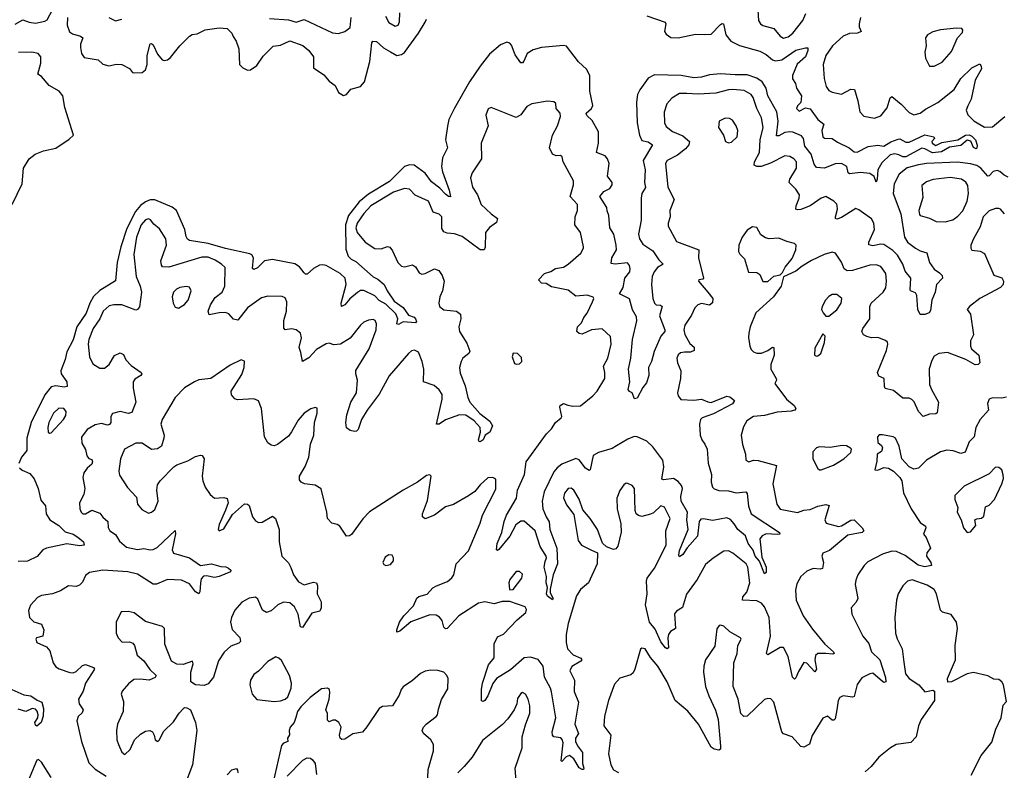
# Model space of a CAD drawing. Extents: x 1771496 to 1971148, y 471553 to 643630.
# Tile 470 of 656: x 1856125 to 1862391, y 593401 to 598181. Entities that reach past the tile are written whole.
import ezdxf

# ---------------------------------------------------------------- set-up
doc = ezdxf.new("R2010")
doc.units = 0

msp = doc.modelspace()

# ---------------------------------------------------------------- linework, layer by layer
at = {"layer": '0CON10XD'}
for points in [[(1856097.2, 598152.8), (1856145, 598180), (1856185, 598164.3), (1856225, 598159.2), (1856285, 598171.2), (1856299.4, 598180.6), (1856351.9, 598275)], [(1858452.8, 598202.7), (1858475, 598162.9), (1858515, 598140), (1858533.3, 598145), (1858543.2, 598166.8), (1858544.6, 598225)], [(1860821.2, 598275), (1860826.5, 598176.5), (1860839.2, 598155), (1860854.6, 598144.6), (1860925, 598125.8), (1860965, 598076), (1860985, 598063.3), (1861015, 598070.9), (1861045.5, 598095), (1861108.7, 598175), (1861128.7, 598221.3)], [(1856430, 598195), (1856428.5, 598145), (1856443.3, 598103.3), (1856460.5, 598090.5), (1856513.3, 598075), (1856526.2, 598065), (1856513.1, 598025), (1856512.8, 598002.8), (1856518.1, 597965), (1856535, 597940), (1856625, 597925.8), (1856655, 597898.6), (1856693, 597887), (1856742.3, 597897.7), (1856775.8, 597895.8), (1856825, 597870), (1856844.2, 597845), (1856855, 597841.9), (1856905, 597844.3), (1856925, 597861.2), (1856936.7, 597895), (1856937.2, 597952.8), (1856955, 598027.5), (1856965, 598030), (1856975, 598020.8), (1857002.4, 597962.4), (1857032, 597925), (1857045, 597920), (1857065, 597924.5), (1857085, 597940.4), (1857144.5, 598015), (1857205, 598076.7), (1857223.9, 598086.1), (1857255, 598090), (1857305, 598115.6), (1857395, 598128.9), (1857445, 598125.8), (1857474.4, 598095), (1857484.1, 598074.1), (1857503.1, 598045), (1857519.3, 597995), (1857523.8, 597895), (1857545, 597873.6), (1857575, 597858.9), (1857595, 597862.2), (1857635, 597889.6), (1857675, 597949.1), (1857738.7, 598011.3), (1857785, 598019.1), (1857845, 598046.1), (1857926.3, 598016.3), (1857965, 597985.4), (1857994.7, 597945), (1857995.4, 597875), (1858059.7, 597829.7), (1858095, 597789.6), (1858131.9, 597761.9), (1858155, 597717.8), (1858185, 597697.8), (1858206, 597704), (1858231.5, 597738.5), (1858295, 597755.5), (1858320.4, 597785), (1858353.3, 597915), (1858365.9, 598034.1), (1858372.5, 598045), (1858395, 598042), (1858441, 598001), (1858485.5, 597975.5), (1858525, 597953.1), (1858555, 597958.9), (1858575, 597972.3), (1858663.1, 598095), (1858704.5, 598165), (1858713.1, 598185)], [(1856692.5, 598195), (1856735, 598174.4), (1856776, 598185)], [(1857715, 598188.5), (1857835, 598180), (1857885, 598166.2), (1857935, 598183.1), (1858115, 598098.1), (1858155, 598093.1), (1858194.5, 598105.5), (1858228.2, 598131.8), (1858235.3, 598195)], [(1860115.6, 598205.6), (1860233.3, 598165), (1860237.5, 598155), (1860229.2, 598105), (1860239.1, 598089.1), (1860268.3, 598068.3), (1860315, 598065.6), (1860425, 598089.5), (1860482.9, 598087.1), (1860525, 598088.8), (1860585, 598149.5), (1860595, 598156.2), (1860604.3, 598154.3), (1860617.9, 598085), (1860650, 598045), (1860706.5, 598016.5), (1860835, 597981.2), (1860875, 597960), (1860915, 597926), (1860935, 597919.1), (1860975, 597925.9), (1861065, 597987.4), (1861125, 598002.5), (1861140.7, 598000.7), (1861141.4, 597985), (1861126.7, 597945), (1861072.4, 597897.6), (1861042.2, 597825), (1861043.3, 597805), (1861062.1, 597775), (1861069.1, 597745), (1861100.6, 597695), (1861095.9, 597654.1), (1861075, 597632.5), (1861068.8, 597615), (1861085, 597598.8), (1861125, 597620), (1861155, 597612.9), (1861205, 597544.4), (1861242.2, 597515), (1861230.4, 597475), (1861235.8, 597435), (1861246.7, 597426.7), (1861295, 597424.5), (1861330.1, 597400.1)], [(1861475.4, 598194.6), (1861467.5, 598155), (1861467.8, 598135), (1861479.2, 598105), (1861457.5, 598095), (1861405, 598092.9), (1861365.7, 598075), (1861297.3, 598015), (1861255, 597952.9), (1861238.9, 597895), (1861245.4, 597805.4), (1861256.4, 597755), (1861275, 597730.6), (1861295, 597718.9), (1861355, 597707.1), (1861415, 597738.5), (1861436.7, 597736.7), (1861458.6, 597665), (1861471.4, 597595), (1861497.2, 597567.2), (1861565, 597554.4), (1861605, 597568.9), (1861645, 597620.5), (1861665, 597683.8), (1861675, 597692), (1861735, 597642.9), (1861785, 597589.2), (1861815, 597574.2), (1861856.2, 597585), (1861889.8, 597610.2), (1861967.2, 597652.8), (1862072.6, 597737.4), (1862114.1, 597805.9), (1862185, 597874.5), (1862235, 597899.2), (1862244.4, 597885), (1862245, 597867.5), (1862204.6, 597795), (1862180.8, 597675), (1862158.7, 597631.3), (1862148.9, 597605), (1862158.1, 597575), (1862197, 597537), (1862265, 597496.1), (1862315, 597499.2), (1862395, 597563.5)], [(1861945, 597884.4), (1861995, 597910.5), (1862055, 597978.9), (1862093.8, 598065), (1862125, 598100), (1862127.5, 598115), (1862120, 598125), (1862087, 598127), (1861985, 598116), (1861936.1, 598103.9), (1861902.5, 598085), (1861890, 598065), (1861894, 598015), (1861885.8, 597975), (1861889.2, 597935), (1861915, 597886), (1861945, 597884.4)], [(1861330.1, 597400.1), (1861404, 597365), (1861435, 597340), (1861455, 597336.5), (1861525, 597373.5), (1861585, 597381.1), (1861625, 597375.6), (1861667.9, 597402.1), (1861715, 597420.9), (1861725, 597422.7), (1861765, 597400.9), (1861785, 597401.8), (1861885, 597448.2), (1861942.5, 597435), (1861946, 597425), (1861930, 597405), (1861932, 597395), (1861955, 597380), (1861992.2, 597397.8), (1862094.6, 597415.4), (1862144.2, 597445), (1862167.1, 597447.1), (1862185, 597438.8), (1862206.7, 597415), (1862218.3, 597381.7), (1862216.6, 597363.4), (1862210.7, 597359.3), (1862195, 597367.8), (1862177.4, 597407.4), (1862155, 597414.5), (1862115, 597380.4), (1862041.8, 597368.2), (1861990.3, 597339.7), (1861933.8, 597333.8), (1861885, 597358.9), (1861865, 597362.5), (1861765, 597306.7), (1861745, 597307), (1861720.2, 597320.2), (1861695, 597327.1), (1861665, 597319.4), (1861610.9, 597269.1), (1861586.5, 597225), (1861582.5, 597165), (1861575, 597146.7), (1861561.7, 597181.7), (1861535, 597201.1), (1861475, 597208.8), (1861405, 597198.9), (1861396.3, 597206.3), (1861387.7, 597245), (1861355, 597264.6), (1861315, 597263.5), (1861246.4, 597236.4), (1861195, 597239.2), (1861181.7, 597261.7), (1861162.5, 597325), (1861121.7, 597375), (1861112.1, 597425), (1861100.5, 597440.5), (1861045.2, 597465.2), (1861025, 597467.3), (1860995, 597462.8), (1860955, 597440.3), (1860941.9, 597441.9), (1860952.2, 597535), (1860942.6, 597595), (1860886.1, 597696.1), (1860874.8, 597745), (1860849.1, 597785), (1860815, 597808.1), (1860755, 597828.9), (1860679.1, 597829.1), (1860585, 597835.8), (1860515, 597829.6), (1860465, 597815.4), (1860415, 597810), (1860335.2, 597825.2), (1860165, 597828.8), (1860125, 597808.1), (1860070.9, 597735), (1860057.3, 597705), (1860049.6, 597655), (1860054.4, 597524.4), (1860070, 597445), (1860085, 597411.4), (1860125, 597404.1), (1860151.2, 597385), (1860092.2, 597285), (1860106.4, 597225), (1860101.5, 597145), (1860107.3, 597112.7), (1860085.3, 597074.7), (1860079.6, 597045), (1860079.2, 596905), (1860062.9, 596815), (1860068.9, 596785), (1860091.3, 596751.3), (1860155, 596708.8), (1860192.1, 596652.1), (1860219.1, 596625), (1860185, 596602.7), (1860162.2, 596575), (1860150.8, 596545), (1860146.3, 596495), (1860154.6, 596404.6), (1860164.2, 596375), (1860174.5, 596364.5), (1860203, 596363), (1860214, 596355), (1860196.9, 596295), (1860231.2, 596205), (1860230.5, 596195), (1860204.8, 596165.2), (1860162.5, 596067.5), (1860146.3, 596003.7), (1860126.9, 595965), (1860128.8, 595915), (1860115, 595867.5), (1860091.2, 595838.8), (1860055, 595770), (1860037.5, 595767.5), (1860022.5, 595805), (1860005, 595812.5), (1859996.7, 595825), (1860008.6, 595875), (1859999.4, 595955), (1860013.6, 596026.4), (1860024.2, 596145), (1860052.4, 596262.4), (1860049.5, 596289.5), (1860025, 596334.3), (1860005, 596402.5), (1859943.1, 596435), (1859965.2, 596474.8), (1859976.4, 596535), (1860007.1, 596575), (1860010.9, 596595), (1860006.6, 596616.6), (1859992.9, 596632.9), (1859913.8, 596623.8), (1859888.3, 596628.3), (1859893.6, 596665), (1859922.3, 596715), (1859920.8, 596745), (1859905.8, 596815.8), (1859881.5, 596855), (1859874.5, 596934.5), (1859863.4, 596963.4), (1859862.5, 596985), (1859817.1, 597055), (1859843.4, 597086.6), (1859880.9, 597105), (1859895, 597128.8), (1859895.4, 597145), (1859866.7, 597185), (1859876.5, 597265), (1859866.1, 597295), (1859851.5, 597315), (1859796.1, 597336.1), (1859809.1, 597395), (1859807.7, 597467.7), (1859768.7, 597538.7), (1859735, 597570), (1859731.1, 597585), (1859764.5, 597615), (1859771.8, 597635), (1859753.1, 597725), (1859753.6, 597825), (1859731.8, 597865), (1859681.7, 597911.7), (1859605, 598011.9), (1859585, 598016.7), (1859446.7, 598003.3), (1859391.9, 597988.1), (1859354.4, 597965), (1859334.2, 597915.8), (1859325, 597906.7), (1859315, 597906.7), (1859277.7, 597957.7), (1859255, 598019.5), (1859245, 598031.5), (1859225, 598036.9), (1859185, 598021.8), (1859115, 597961.5), (1859055, 597885.4), (1858987.5, 597785), (1858892.2, 597617.8), (1858855.2, 597545), (1858847.3, 597502.7), (1858834.8, 597415), (1858847.1, 597365), (1858815, 597300.8), (1858809.6, 597245), (1858815, 597212.9), (1858858.4, 597095), (1858867.1, 597052.9), (1858855, 597054.2), (1858835, 597068.9), (1858798.3, 597108.3), (1858745, 597148.5), (1858704.5, 597204.5), (1858635.4, 597255), (1858605, 597257.5), (1858575, 597246.4), (1858478.5, 597151.5), (1858345, 597069.4), (1858285, 597020), (1858217.2, 596935), (1858199.6, 596875), (1858200.3, 596720.3), (1858215, 596674.6), (1858235, 596656.1), (1858265, 596642), (1858373.9, 596543.9), (1858405, 596528.5), (1858444.7, 596494.7), (1858463.5, 596455), (1858508.3, 596388.3), (1858565, 596347.5), (1858600, 596300), (1858635, 596286.4), (1858645, 596276.7), (1858651.2, 596258.8), (1858645, 596250.8), (1858565, 596257.1), (1858535, 596240.8), (1858525, 596243.3), (1858530.6, 596275), (1858518, 596308), (1858455, 596368.9), (1858413, 596393), (1858385, 596423.2), (1858315, 596456.8), (1858295, 596455.4), (1858275, 596444.6), (1858226.6, 596403.4), (1858195, 596364.3), (1858172.5, 596355), (1858170.9, 596375), (1858203, 596495), (1858197, 596535), (1858165.4, 596565), (1858075, 596615.8), (1858055, 596620.5), (1858033.2, 596616.8), (1857995, 596596.9), (1857955, 596561.1), (1857945, 596560), (1857935, 596568.6), (1857906.1, 596606.1), (1857876.4, 596626.4), (1857735, 596654), (1857684.2, 596645.8), (1857639.4, 596600.6), (1857615, 596590), (1857606.2, 596596.2), (1857613.2, 596665), (1857603.6, 596683.6), (1857590.7, 596690.7), (1857435, 596724.8), (1857325, 596756.2), (1857205.4, 596775.4), (1857193.6, 596783.6), (1857185, 596801.2), (1857177.1, 596845), (1857123.3, 596965), (1857096.2, 596986.2), (1856985, 597034.8), (1856955, 597033.1), (1856925, 597021.6), (1856895, 596998.4), (1856861.4, 596958.6), (1856808.2, 596851.8), (1856769.1, 596735), (1856746.4, 596635), (1856735, 596517.8), (1856635, 596457.4), (1856595, 596417.8), (1856571.2, 596375), (1856547.6, 596312.4), (1856488.7, 596225), (1856465, 596143.1), (1856425.3, 596065), (1856413.8, 596016.2), (1856386.2, 595945), (1856390, 595925), (1856425.3, 595875), (1856428, 595845), (1856408.2, 595841.8), (1856355, 595849.1), (1856325, 595842), (1856285, 595791.3), (1856197.7, 595615), (1856170.2, 595515), (1856171.9, 595438.1), (1856135.9, 595394.1), (1856120.9, 595355)], [(1856077.5, 597005), (1856140.8, 597135), (1856150, 597235), (1856185.8, 597295), (1856224.6, 597325.4), (1856276.2, 597345), (1856355, 597363.1), (1856440.6, 597419.4), (1856467.8, 597445), (1856412.5, 597622.5), (1856398.9, 597695), (1856375.9, 597725), (1856312.3, 597762.3), (1856265, 597820), (1856240, 597835), (1856259.7, 597905), (1856259.6, 597945), (1856242.9, 597965), (1856203.2, 597973.2), (1856118.8, 597971.2)], [(1862415, 597177.3), (1862389.9, 597189.9), (1862362.5, 597215), (1862345, 597221.2), (1862318.9, 597215), (1862295, 597187.5), (1862285, 597184.5), (1862241.3, 597235), (1862215, 597252.6), (1862175, 597263.7), (1862093.2, 597273.2), (1861895, 597265.8), (1861845, 597257.3), (1861773, 597237), (1861722.2, 597197.8), (1861690.9, 597135), (1861682.8, 597075), (1861731.5, 596945), (1861754.7, 596795), (1861774.6, 596765), (1861825, 596726.7), (1861855, 596708.8), (1861897.2, 596697.2), (1861914.3, 596635), (1861945, 596592.5), (1861978.5, 596568.5), (1861995, 596551.2), (1861998, 596535), (1861958.6, 596495), (1861951.5, 596445), (1861930, 596395), (1861921.7, 596328.3), (1861912.5, 596315), (1861885, 596302.5), (1861855, 596302.5), (1861840, 596335), (1861833.3, 596425), (1861825, 596440.8), (1861794.4, 596454.4), (1861791.7, 596461.7), (1861795.8, 596535), (1861759.5, 596579.5), (1861744.2, 596625), (1861711.3, 596681.3), (1861681.6, 596711.6), (1861625, 596749.6), (1861605, 596751.6), (1861555, 596740.2), (1861528, 596748), (1861529.1, 596765), (1861565.3, 596845), (1861560.7, 596885), (1861545, 596913.1), (1861465, 596970.5), (1861445, 596977.8), (1861355, 596920.9), (1861325, 596911.4), (1861315.9, 596915.9), (1861315.6, 596925.6), (1861328.7, 596975), (1861328.2, 596995), (1861325, 597005.8), (1861305, 597024.4), (1861255, 597054), (1861225, 597044.2), (1861182.9, 597015), (1861154.7, 596995.3), (1861095, 596972.9), (1861075, 596969.5), (1861064.4, 596975), (1861065.5, 596995), (1861086.2, 597045), (1861086.5, 597065), (1861065, 597100.8), (1861020.8, 597145), (1861025.6, 597165), (1861068.2, 597235), (1861067.5, 597275), (1861052, 597295), (1861025, 597310), (1860995, 597314.3), (1860902.4, 597267.6), (1860843.3, 597246.7), (1860815.4, 597245.4), (1860799.2, 597255), (1860800.5, 597275), (1860832.1, 597335), (1860836.7, 597416.7), (1860855.7, 597495), (1860845.9, 597555), (1860815.3, 597615), (1860792.8, 597685), (1860780.5, 597705), (1860735, 597729.1), (1860662.8, 597737.2), (1860634.8, 597735.2), (1860555, 597713.2), (1860442.7, 597707.3), (1860370.1, 597710.1), (1860325, 597710), (1860275, 597681.9), (1860244.4, 597645), (1860227.2, 597592.8), (1860227.9, 597525), (1860240, 597500), (1860279.5, 597469.5), (1860345, 597442.2), (1860387.8, 597405), (1860384.4, 597385), (1860361.7, 597358.3), (1860311.1, 597318.9), (1860246, 597285), (1860235.6, 597265), (1860250.4, 597115), (1860290, 597035), (1860262.2, 596965), (1860264.6, 596925), (1860251.4, 596885), (1860251.4, 596865), (1860305, 596768.8), (1860446.7, 596715), (1860444.4, 596665), (1860476.5, 596535), (1860472, 596528), (1860446.7, 596523.3), (1860444, 596515), (1860503.6, 596445), (1860535.8, 596405), (1860533.2, 596376.8), (1860515, 596362.9), (1860465, 596373.6), (1860440, 596365), (1860421.8, 596345), (1860401.1, 596298.9), (1860357.8, 596235), (1860352.2, 596205), (1860357.2, 596177.2), (1860389.9, 596119.9), (1860417.5, 596095), (1860418, 596075), (1860395, 596063.1), (1860355, 596064.5), (1860331.3, 596058.7), (1860315, 596046.7), (1860306, 596025), (1860310.8, 595995), (1860331.4, 595945), (1860330, 595895), (1860312.2, 595805), (1860315.6, 595785), (1860332.7, 595762.7), (1860415, 595758.8), (1860465, 595765.4), (1860505, 595746.4), (1860525, 595743.3), (1860625, 595783.3), (1860645, 595778.6), (1860673.8, 595755), (1860660.8, 595735), (1860539.7, 595670.3), (1860468, 595645), (1860458.1, 595635), (1860451.1, 595605), (1860455.6, 595535), (1860465.6, 595505), (1860485, 595478.5), (1860500.6, 595445), (1860506.7, 595356.7), (1860527.9, 595285), (1860525.5, 595235), (1860534.7, 595204.7), (1860545, 595193.8), (1860575, 595182.2), (1860635, 595181.1), (1860685, 595168), (1860745.8, 595175), (1860753.8, 595163.8), (1860763.9, 595083.9), (1860779.4, 595035), (1860961.2, 594915), (1860963.3, 594905), (1860947.8, 594902.2), (1860875, 594907.3), (1860850, 594895), (1860835.4, 594875), (1860847.7, 594757.7), (1860876.4, 594695), (1860875, 594660), (1860865, 594652), (1860832, 594732), (1860805.2, 594765), (1860792.8, 594802.8), (1860761.7, 594845), (1860744, 594894), (1860696.2, 594935), (1860671.4, 594971.4), (1860648.6, 594998.6), (1860625, 595008.9), (1860535, 594991.3), (1860475, 595002.9), (1860460.4, 594999.6), (1860450, 594985), (1860438.2, 594891.8), (1860372.6, 594817.4), (1860345, 594775.8), (1860325, 594760), (1860320.6, 594770.6), (1860325, 594801.2), (1860379.8, 594935), (1860371.4, 594995), (1860374.4, 595045), (1860333.8, 595115), (1860333.2, 595145), (1860343.7, 595195), (1860337.6, 595215), (1860315, 595239.6), (1860285, 595258.8), (1860225, 595251.3), (1860211.4, 595255), (1860223.4, 595333.4), (1860217.3, 595375), (1860155, 595460), (1860117, 595497), (1860055, 595524.4), (1860035, 595525.6), (1859995, 595509.5), (1859923.1, 595466.9), (1859895, 595450.8), (1859808, 595425), (1859775.6, 595405), (1859755.5, 595315), (1859749.7, 595310.3), (1859725, 595324.4), (1859685, 595378.1), (1859665, 595386.9), (1859575, 595349.7), (1859545, 595326.6), (1859525, 595301.8), (1859462.9, 595175), (1859450, 595115), (1859455.3, 595065), (1859474.7, 595014.7), (1859495, 594983.8), (1859499.6, 594935), (1859544.1, 594815), (1859547.9, 594715), (1859520.4, 594645), (1859502, 594555), (1859501.4, 594531.4), (1859520, 594495), (1859515, 594487.5), (1859485, 594508.8), (1859478.1, 594525), (1859483.8, 594565), (1859475.5, 594595), (1859476.9, 594635), (1859462.4, 594695), (1859469.7, 594729.7), (1859478.2, 594755), (1859475.4, 594765), (1859436.5, 594826.5), (1859405, 594925.6), (1859335, 594986.7), (1859315, 594987.9), (1859282.7, 594965), (1859245, 594892.7), (1859175, 594807.5), (1859165, 594801.2), (1859160, 594805), (1859163.8, 594845), (1859193.9, 594915), (1859207.8, 594985), (1859223.5, 595026.5), (1859285.8, 595134.2), (1859292.5, 595185), (1859338.2, 595285), (1859348.5, 595365), (1859477.4, 595542.6), (1859510, 595575), (1859534.4, 595615), (1859570.9, 595645), (1859574.5, 595655), (1859562.6, 595712.6), (1859565.4, 595725), (1859585, 595736.5), (1859614.3, 595725.7)], [(1859614.3, 595725.7), (1859645, 595719.6), (1859695, 595722.7), (1859772.5, 595785), (1859800.5, 595815), (1859848.3, 595895), (1859849.5, 595935), (1859841.3, 595975), (1859867.1, 596025), (1859888.9, 596115), (1859884.4, 596164.4), (1859832.2, 596212.2), (1859765, 596206), (1859705, 596178.6), (1859685, 596182), (1859670, 596195), (1859675, 596224.2), (1859699.5, 596250.5), (1859714.5, 596285), (1859737.1, 596312.9), (1859771.4, 596385), (1859778, 596405), (1859773.9, 596413.9), (1859735.7, 596425.7), (1859665, 596421.2), (1859615, 596458.5), (1859509.1, 596479.1), (1859475, 596500), (1859445, 596503.5), (1859426.7, 596525), (1859465.6, 596564.4), (1859505, 596577.1), (1859535, 596595.7), (1859585, 596604.6), (1859616.3, 596623.7), (1859696, 596695), (1859713.8, 596725), (1859713.8, 596735), (1859694.3, 596825), (1859658.2, 596875), (1859660, 596925), (1859674.2, 596965), (1859675.8, 597005), (1859628.8, 597055), (1859649.7, 597130.3), (1859650, 597155), (1859584.6, 597275), (1859578.3, 597308.3), (1859566.2, 597316.2), (1859540, 597315), (1859515, 597324), (1859496, 597365), (1859516.2, 597445), (1859546.7, 597505), (1859566.5, 597565), (1859565.5, 597585.5), (1859539.2, 597615), (1859537.1, 597647.1), (1859525, 597658.8), (1859485, 597662.9), (1859385.3, 597644.7), (1859352.9, 597627.1), (1859314.5, 597575.5), (1859285, 597558), (1859125, 597621.2), (1859106.4, 597613.6), (1859092.3, 597572.3), (1859105.7, 597505), (1859062.9, 597395), (1859063.3, 597295), (1859005.6, 597205), (1858994.4, 597174.4), (1859006.9, 597115), (1859038, 597065), (1859062, 597005), (1859125, 596944.4), (1859165.8, 596915), (1859160.2, 596889.8), (1859115, 596856.9), (1859088.9, 596825), (1859086.7, 596733.3), (1859080, 596715), (1859055, 596714.4), (1858940.5, 596800.5), (1858893.2, 596816.8), (1858845, 596821.1), (1858825, 596830.6), (1858810.9, 596850.9), (1858811.5, 596925), (1858795, 596943.3), (1858756.1, 596956.1), (1858727.1, 597025), (1858642.6, 597062.6), (1858605, 597102), (1858574.4, 597105.6), (1858505, 597081.8), (1858360.7, 596995), (1858315, 596947.1), (1858271.8, 596885), (1858265.3, 596855), (1858273.4, 596825), (1858322.9, 596765), (1858385, 596723.3), (1858425, 596721.8), (1858465, 596737.1), (1858481.3, 596731.3), (1858498.3, 596708.3), (1858532.2, 596635), (1858555, 596611.1), (1858575, 596606.7), (1858625, 596618.8), (1858645, 596606.7), (1858668.3, 596568.3), (1858685, 596561.2), (1858705, 596564), (1858765, 596594.2), (1858792.7, 596582.7), (1858812.7, 596552.7), (1858827.1, 596515), (1858815.7, 596455), (1858798.5, 596415), (1858793.5, 596375), (1858797.1, 596355), (1858825, 596332.9), (1858905, 596325.7), (1858931.4, 596305), (1858933.1, 596275), (1858920.6, 596225), (1858923.1, 596195), (1858970.8, 596120.8), (1858990.6, 596070.6), (1858984.4, 596055.6), (1858945.8, 596025), (1858935, 596003.8), (1858924.5, 595965), (1858929.2, 595929.2), (1858960.3, 595850.3), (1858977.3, 595775), (1858990.8, 595745), (1859053.3, 595673.3), (1859116.7, 595625), (1859133.8, 595595), (1859117.5, 595555), (1859088, 595535), (1859074, 595505), (1859055, 595492.5), (1859046.2, 595496.2), (1859044.3, 595505), (1859058.5, 595555), (1859055.5, 595585), (1859016.4, 595626.4), (1858965, 595661.8), (1858924, 595665), (1858835, 595632.9), (1858795, 595605.7), (1858777.5, 595605), (1858813.7, 595765), (1858813.4, 595795), (1858795, 595824.4), (1858762.1, 595852.1), (1858695.8, 595875), (1858697.5, 595955), (1858687.5, 596005), (1858663, 596063), (1858637.2, 596077.2), (1858618.8, 596071.2), (1858599.4, 596055), (1858477.2, 595912.8), (1858413.5, 595796.5), (1858336.8, 595695), (1858299.5, 595635), (1858278.3, 595571.7), (1858269.2, 595560.8), (1858255, 595558), (1858227.5, 595565), (1858205, 595582.5), (1858201.4, 595615), (1858206.7, 595665), (1858233.3, 595745), (1858267.8, 595805), (1858275.5, 595885), (1858264.4, 595925), (1858265, 595946.7), (1858350, 596085), (1858393.9, 596205), (1858396.2, 596245), (1858386.9, 596265), (1858375, 596272.2), (1858345, 596268.5), (1858316, 596255), (1858294, 596236), (1858228, 596152), (1858167.5, 596115), (1858125, 596110), (1858095, 596120), (1858075, 596115.8), (1858015, 596080), (1857965, 596027.5), (1857924.4, 596004.4), (1857915, 596062.5), (1857903, 596093), (1857917.8, 596155), (1857911.9, 596185), (1857885, 596205.6), (1857855, 596211.4), (1857815, 596206.2), (1857805.9, 596215.9), (1857805.4, 596264.6), (1857822.2, 596325), (1857824.3, 596384.3), (1857815, 596408.8), (1857795, 596417.5), (1857705, 596420), (1857665, 596410), (1857575, 596346.9), (1857513, 596267), (1857485, 596273.2), (1857456.8, 596306.8), (1857435.4, 596315.4), (1857395, 596314.5), (1857331.4, 596301.4), (1857325.4, 596325), (1857340, 596365), (1857368.9, 596411.1), (1857414.1, 596445.9), (1857431.2, 596485), (1857432.2, 596602.2), (1857410, 596625), (1857368.9, 596648.9), (1857325, 596667.6), (1857285, 596668.2), (1857075, 596605.4), (1857035, 596606.9), (1857027.5, 596617.5), (1857023.3, 596645), (1857060.3, 596745), (1857056.2, 596785), (1857015, 596849.4), (1856978.1, 596878.1), (1856957.4, 596907.4), (1856945, 596912.5), (1856925, 596905.4), (1856899.1, 596875), (1856869.1, 596795), (1856852.5, 596685), (1856865.8, 596545.8), (1856892, 596485), (1856900, 596445), (1856888, 596352), (1856875.5, 596334.5), (1856865, 596331.4), (1856775, 596364.5), (1856724.6, 596365.4), (1856695, 596357.9), (1856656.7, 596325), (1856634.7, 596275.3), (1856592.3, 596215), (1856566, 596145), (1856562, 596115), (1856568.9, 596035), (1856590.2, 595990.2), (1856635, 595961.4), (1856665, 595962.5), (1856694.2, 595985), (1856728.3, 596041.7), (1856765, 596058.6), (1856785, 596048.8), (1856800.8, 596015), (1856835, 595978), (1856898.8, 595935), (1856902, 595925), (1856896, 595915), (1856857.3, 595892.7), (1856848.1, 595875), (1856846.9, 595835), (1856865.5, 595744.5), (1856840, 595680), (1856815, 595672.5), (1856765, 595686), (1856716.4, 595673.6), (1856706.2, 595655), (1856704.5, 595615), (1856696.8, 595603.2), (1856685, 595598.8), (1856645, 595609.5), (1856605, 595600), (1856555, 595571.2), (1856518.3, 595521.7), (1856521.2, 595485), (1856544.5, 595444.5), (1856552.8, 595402.8), (1856565, 595387.1), (1856585, 595380), (1856589.5, 595365), (1856585, 595350.8), (1856554.4, 595325), (1856533.8, 595295), (1856526.2, 595265), (1856539.2, 595195), (1856533.1, 595156.9), (1856506, 595105), (1856507.1, 595065), (1856516, 595045), (1856527.5, 595035), (1856545, 595034.2), (1856585, 595057.1), (1856635, 595038.9), (1856655, 595012.7), (1856686.4, 594986.4), (1856687.9, 594947.9), (1856699.4, 594925), (1856735, 594903.3), (1856760.1, 594860.1), (1856805, 594821.3), (1856875, 594807.3), (1856915, 594813.1), (1856955, 594804.1), (1856975, 594807.2), (1856999.3, 594820.7), (1857115, 594927.5), (1857117.1, 594907.1), (1857095.6, 594805), (1857105, 594784.3), (1857205, 594753.8), (1857275, 594704.7), (1857345, 594715.4), (1857405, 594698.5), (1857437.1, 594697.1), (1857455, 594688), (1857470, 594675), (1857467.5, 594665), (1857395, 594634.7), (1857365, 594629.7), (1857315, 594640), (1857295, 594636.2), (1857280, 594620), (1857276.7, 594593.3), (1857272.2, 594537.8), (1857265, 594523.8), (1857245, 594538.1), (1857205, 594588.7), (1857155, 594612.2), (1857065, 594615.5), (1856995, 594586.7), (1856975, 594585.5), (1856875, 594649.1), (1856813.3, 594665), (1856655, 594676.3), (1856569.1, 594660.9), (1856545, 594640.8), (1856525, 594600), (1856505, 594579.2), (1856485, 594571.4), (1856435, 594576), (1856385, 594543.8), (1856335, 594524), (1856265, 594514.4), (1856238.7, 594501.3), (1856195, 594453.3), (1856182.1, 594417.9), (1856187.5, 594375), (1856215, 594346.8), (1856265, 594332.5), (1856279.2, 594295), (1856272.5, 594255), (1856233.3, 594245), (1856228.8, 594235), (1856234, 594215), (1856295, 594187.5), (1856317.5, 594162.5), (1856338.6, 594085), (1856355, 594060.8), (1856377.2, 594047.2), (1856445, 594023.1), (1856465, 594022.5), (1856485, 594030.4), (1856525, 594067.3), (1856545, 594075.5), (1856595, 594055.6), (1856601.4, 594045), (1856543.5, 593955), (1856528.5, 593905), (1856500, 593855), (1856504.2, 593825), (1856530, 593785), (1856523, 593767), (1856497.2, 593742.8), (1856488.6, 593715), (1856519.6, 593585), (1856565, 593449.2), (1856605, 593408.1), (1856675, 593363.8)], [(1860635, 597396.2), (1860655, 597400), (1860690, 597435), (1860694.2, 597475), (1860685.4, 597505.4), (1860660.9, 597540.9), (1860642.7, 597552.7), (1860615, 597554.3), (1860575.9, 597534.1), (1860572.5, 597495), (1860602.9, 597445), (1860616.7, 597405), (1860635, 597396.2)], [(1862015, 596894.4), (1862063.6, 596906.4), (1862095, 596929.2), (1862126.6, 596963.4), (1862154.5, 597025.5), (1862163.8, 597075), (1862157.9, 597125), (1862145, 597146.5), (1862118, 597165), (1862045.8, 597175.8), (1861937.3, 597162.7), (1861895, 597148.9), (1861865.7, 597124.3), (1861871.5, 597048.5), (1861847.5, 596965), (1861850.6, 596940.6), (1861855, 596934.4), (1861915, 596917.5), (1861956.6, 596896.6), (1862015, 596894.4)], [(1862392.5, 596945), (1862366.2, 596975), (1862355, 596979.4), (1862335, 596979.1), (1862295, 596963.1), (1862255.6, 596925), (1862237.6, 596862.4), (1862193.9, 596786.1), (1862178.1, 596745), (1862177.5, 596725), (1862185, 596713.8), (1862236.8, 596706.8), (1862265, 596692), (1862324.2, 596555), (1862375, 596538), (1862385.7, 596515.7), (1862382.5, 596495), (1862366, 596475), (1862234.6, 596405.4), (1862170, 596355), (1862154, 596335), (1862176.1, 596306.1), (1862194.3, 596175), (1862175.8, 596135), (1862175, 596102.5), (1862181.9, 596085), (1862228.1, 596045), (1862234.2, 595995), (1862225.5, 595984.5), (1862205, 595982.7), (1862145, 596018), (1862029.3, 596060.7)], [(1860855, 596513.3), (1860885, 596513.8), (1860925, 596547.5), (1860963.8, 596556.2), (1860978.8, 596571.2), (1860996, 596605), (1861040.3, 596659.7), (1861064.3, 596715), (1861065.8, 596745), (1861055.5, 596755.5), (1861007.8, 596767.8), (1860955, 596790.6), (1860895, 596785.8), (1860871.2, 596791.2), (1860840.9, 596810.9), (1860815, 596856.7), (1860788.8, 596861.2), (1860755, 596841.2), (1860722, 596795), (1860701.9, 596745), (1860700, 596705), (1860708.3, 596688.3), (1860738.6, 596658.6), (1860763, 596573), (1860815, 596571.2), (1860835, 596557.5), (1860855, 596513.3)], [(1862029.3, 596060.7), (1861975, 596054.5), (1861945, 596037.8), (1861928.8, 596011.2), (1861912.9, 595957.1), (1861915, 595858.8), (1861926.9, 595825), (1861972.5, 595745), (1861962.5, 595677.5), (1861955, 595670), (1861915, 595667.8), (1861874.3, 595654.3), (1861845, 595686), (1861816.9, 595746.9), (1861802.6, 595762.6), (1861785, 595770), (1861745, 595770.8), (1861685, 595819.2), (1861633, 595833), (1861627.5, 595845), (1861626.7, 595895), (1861591.7, 595911.7), (1861584.4, 595934.4), (1861640.4, 596075), (1861650, 596115), (1861647.1, 596127.1), (1861635, 596138.8), (1861585, 596157.5), (1861545, 596155.8), (1861515, 596162.5), (1861493.8, 596175), (1861484.3, 596195), (1861491.4, 596215), (1861535.6, 596275), (1861536, 596354), (1861542.7, 596375), (1861620, 596445), (1861636.1, 596473.9), (1861641.8, 596515), (1861636.2, 596565), (1861605, 596609.5), (1861575, 596618.9), (1861535, 596616.9), (1861425, 596582.8), (1861391.4, 596581.4), (1861372.7, 596595), (1861355, 596636.2), (1861316.2, 596695), (1861295, 596700.6), (1861245, 596685.6), (1861163.3, 596646.7), (1861105, 596611.4), (1861065, 596578.6), (1860986.7, 596543.3), (1860970, 596485), (1860921.9, 596415), (1860809.2, 596315), (1860774.3, 596225.7), (1860765.6, 596184.4), (1860762.9, 596157.1), (1860771.4, 596101.4), (1860779.8, 596079.8), (1860795, 596066.4), (1860815, 596057.9), (1860845, 596057.7), (1860885.9, 596074.1), (1860915, 596095.8), (1860923.6, 596093.6), (1860926.5, 596045), (1860904.2, 595985), (1860904.1, 595955.9), (1860940, 595895), (1860941.2, 595885), (1860931.2, 595865), (1861004.2, 595765), (1861054, 595725), (1861064.2, 595705), (1861058, 595695), (1861035, 595688.5), (1860945, 595682.5), (1860865, 595660), (1860795, 595654.6), (1860752.7, 595627.3), (1860731.1, 595588.9), (1860715.7, 595535), (1860724.3, 595475), (1860744.2, 595415), (1860746, 595375), (1860765, 595364.3), (1860795, 595375.5), (1860825, 595374.4), (1860941.4, 595341.4), (1860917.9, 595225), (1860942.7, 595095), (1860964.2, 595064.2), (1861075, 595043.1), (1861115, 595056.9), (1861155, 595062.3), (1861205, 595083.2), (1861255, 595094.4), (1861276.3, 595086.3), (1861249.2, 594995), (1861256.7, 594975), (1861335, 594952.9), (1861355, 594958), (1861415, 594993.5), (1861435, 594995.6), (1861486, 594945), (1861496.2, 594925), (1861485.6, 594914.4), (1861395, 594899.1), (1861279.2, 594800.9), (1861236.9, 594783.1), (1861229.2, 594765), (1861239.6, 594725), (1861233.2, 594686.8), (1861218.9, 594681.1), (1861175, 594685.6), (1861135, 594669.2), (1861095.9, 594634.1), (1861071.2, 594588.8), (1861062.4, 594547.6), (1861065.4, 594485), (1861110.8, 594385), (1861169.9, 594299.9), (1861248.6, 594205), (1861304, 594155), (1861308, 594145), (1861300, 594140), (1861255.4, 594145.4), (1861205, 594143.8), (1861188.4, 594131.6), (1861184.1, 594104.1), (1861196.1, 594045), (1861185, 594027.1), (1861135, 594083.3), (1861115, 594088.1), (1861080.3, 594029.7), (1861065, 593988.8), (1861055, 593980.8), (1861043.2, 593995), (1861015.9, 594125), (1860985, 594182.2), (1860965, 594182.9), (1860885, 594136), (1860878.6, 594145), (1860903.8, 594255), (1860895.3, 594375), (1860865, 594441.2), (1860845, 594465.9), (1860815, 594480.6), (1860724.3, 594485), (1860727.5, 594505), (1860751.9, 594535), (1860772.2, 594595), (1860758.5, 594695), (1860747.8, 594715), (1860663.6, 594783.6), (1860635, 594797.5), (1860605, 594795.8), (1860539.2, 594750.8), (1860489.3, 594710.7), (1860435.7, 594615), (1860368, 594522), (1860343.1, 594436.9), (1860305, 594413.8), (1860291.9, 594398.1), (1860299.2, 594305), (1860266.2, 594283.8), (1860253.3, 594266.7), (1860249.6, 594245), (1860255, 594180), (1860245.9, 594174.1), (1860235, 594181.4), (1860205, 594218.1), (1860169.9, 594299.9), (1860132.4, 594345), (1860106.7, 594455), (1860118.1, 594525), (1860114.4, 594605), (1860118.9, 594625), (1860165, 594688.6), (1860239.5, 594835), (1860237.1, 594925), (1860264.3, 595005), (1860227.6, 595077.6), (1860205, 595085.7), (1860159.4, 595040.6), (1860138.9, 595031.1), (1860085, 595016.7), (1860062.6, 595022.6), (1860048.6, 595035), (1860041.4, 595055), (1860036.7, 595195), (1860022.5, 595215), (1859995, 595227.5), (1859985, 595230), (1859970.5, 595219.5), (1859945, 595183.3), (1859925.7, 595134.3), (1859926.7, 595065), (1859950.3, 594970.3), (1859951.9, 594918.1), (1859931.7, 594828.3), (1859918.3, 594811.7), (1859905, 594807.5), (1859860, 594825), (1859835, 594847.5), (1859802.9, 594935), (1859755.7, 595005), (1859709.1, 595059.1), (1859685, 595128), (1859652.5, 595185), (1859635, 595198.6), (1859615, 595195.8), (1859591.9, 595165), (1859586.7, 595135), (1859605, 595092), (1859650.9, 595030.9), (1859678.6, 594865), (1859701.2, 594835), (1859760, 594805), (1859802.5, 594785), (1859799.2, 594715), (1859745.7, 594595), (1859695, 594553.1), (1859667.6, 594512.4), (1859615.4, 594335), (1859602.5, 594265), (1859602.3, 594215), (1859612.2, 594175), (1859646.6, 594136.6), (1859696.2, 594115), (1859702, 594105), (1859695.8, 594095), (1859638.3, 594061.7), (1859625.6, 594035), (1859655.4, 593975), (1859653.6, 593903.6), (1859681.8, 593835), (1859658.9, 593695), (1859681.1, 593635), (1859662.3, 593605), (1859662.1, 593585), (1859675, 593555.8), (1859706.4, 593515), (1859707.5, 593445), (1859715.9, 593414.1), (1859713, 593407), (1859705, 593406.2), (1859685, 593416), (1859652.5, 593475), (1859625, 593495.5), (1859603.4, 593486.6), (1859575, 593456.7), (1859570.8, 593460.8), (1859584.6, 593575), (1859577.6, 593597.6), (1859567.8, 593607.8), (1859525, 593614.4), (1859515.5, 593625.5), (1859514.7, 593645.3), (1859536.4, 593735), (1859509.7, 593899.7), (1859503.3, 593925), (1859465.2, 593995), (1859457.4, 594065), (1859425, 594107.5), (1859375, 594121.1), (1859335, 594117.5), (1859248.8, 594041.2), (1859159.1, 593985), (1859135.3, 593954.7), (1859105, 593874.2), (1859085, 593846), (1859075, 593838.8), (1859065, 593842.5), (1859064, 593915), (1859070.7, 593955), (1859108.3, 594071.7), (1859145, 594116.7), (1859145.5, 594155), (1859143.7, 594206.3), (1859165, 594250), (1859205, 594267.5), (1859291.1, 594358.9), (1859345.8, 594405), (1859350, 594425), (1859341.2, 594441.2), (1859245, 594476.7), (1859195, 594476.7), (1859145, 594462), (1859085, 594473.3), (1859045, 594464.4), (1858920.8, 594385), (1858845, 594304), (1858835, 594302), (1858825, 594313.3), (1858812.9, 594355), (1858797.1, 594377.1), (1858775, 594387.8), (1858735, 594390.4), (1858614.6, 594345.4), (1858545, 594286.7), (1858525, 594280), (1858524.3, 594295), (1858543.2, 594345), (1858568.9, 594385), (1858632.1, 594447.9), (1858652.7, 594497.3), (1858665, 594506.9), (1858717.8, 594522.2), (1858755, 594563.8), (1858776.7, 594576.7), (1858846.8, 594603.2), (1858875, 594626.2), (1858887.5, 594645), (1858902.5, 594715), (1858980.5, 594799.5), (1859056.2, 594975), (1859070.9, 595025), (1859155, 595191.2), (1859155.7, 595255), (1859135.8, 595265.8), (1859105, 595262.5), (1859055, 595218.8), (1859022.6, 595177.4), (1858981.7, 595148.3), (1858886.3, 595093.7), (1858835, 595078.1), (1858764.5, 595025.5), (1858705, 595002), (1858688.8, 595015), (1858689.2, 595035), (1858720.3, 595119.7), (1858743.3, 595275), (1858735, 595283.3), (1858715, 595277.5), (1858656.2, 595235), (1858564.6, 595185.4), (1858352.1, 595047.9), (1858308.3, 595001.7), (1858237.6, 594902.4), (1858225, 594893.8), (1858205, 594892.5), (1858163.3, 594955), (1858145, 594966.7), (1858112.5, 594975), (1858084, 595004), (1858080, 595045), (1858044.2, 595194.2), (1858005, 595217.5), (1857937.5, 595225), (1857915.9, 595235.9), (1857905, 595250), (1857906.9, 595275), (1857942.9, 595335), (1857964.6, 595395), (1857976.8, 595476.8), (1857996.7, 595535), (1858000.4, 595615), (1858017.9, 595675), (1858017.3, 595707.3), (1858005, 595712), (1857977, 595703), (1857935.5, 595674.5), (1857898.3, 595631.7), (1857854.5, 595555.5), (1857835, 595529.2), (1857765, 595476.2), (1857745, 595466.7), (1857725, 595471.2), (1857705, 595486.7), (1857682.5, 595525), (1857664.5, 595704.5), (1857645, 595753.3), (1857615.7, 595765.7), (1857510.7, 595760.7), (1857495, 595767.5), (1857472.9, 595792.9), (1857470.8, 595815), (1857538.3, 595921.7), (1857554.4, 595965), (1857556.9, 596006.9), (1857535, 596014.2), (1857465, 595981.4), (1857342.5, 595895), (1857265, 595888), (1857237.5, 595875), (1857175, 595835.8), (1857114.2, 595775), (1857031.1, 595635), (1857024.3, 595604.3), (1857044.3, 595535), (1857043.1, 595515), (1857027.5, 595465), (1857002.9, 595447.1), (1856965, 595444.2), (1856905, 595484.4), (1856865, 595483.8), (1856791.9, 595445), (1856767.5, 595385), (1856756.5, 595305), (1856760.9, 595280.9), (1856811.7, 595201.7), (1856869.7, 595139.7), (1856874.4, 595095), (1856902.6, 595062.6), (1856945, 595038.6), (1856965, 595044.4), (1856985, 595061.4), (1857006.2, 595115), (1856997.3, 595185), (1857001.5, 595218.5), (1857019.4, 595245), (1857106.4, 595333.6), (1857125, 595346.9), (1857195, 595371.1), (1857245, 595400), (1857275, 595407.5), (1857286.7, 595405), (1857298.8, 595385), (1857286.9, 595275), (1857290, 595245), (1857305.8, 595205), (1857337.6, 595157.6), (1857364.5, 595134.5), (1857425, 595138.8), (1857445, 595132.5), (1857451.2, 595105), (1857435, 595057.5), (1857394.4, 594965.6), (1857388.8, 594935), (1857395, 594926.7), (1857425, 594938), (1857480.5, 595029.5), (1857555, 595098), (1857575, 595096.7), (1857585, 595087.5), (1857606.7, 595015), (1857625, 594990), (1857645, 594978.1), (1857669.1, 594980.9), (1857735, 595020), (1857753.3, 595005), (1857776, 594935), (1857777.1, 594855), (1857793.9, 594763.9), (1857835, 594721.2), (1857851.7, 594691.7), (1857866.7, 594645), (1857900.2, 594600.2), (1857935, 594582.2), (1857995, 594599.2), (1858014, 594594), (1858020, 594575), (1858019.2, 594525), (1858044.3, 594474.3), (1858044.4, 594435.6), (1858035.6, 594414.4), (1857985, 594400.8), (1857925, 594311.2), (1857912.5, 594315), (1857897.1, 594395), (1857875, 594441.4), (1857845, 594467.3), (1857805, 594471.1), (1857768, 594455), (1857725, 594415.7), (1857695, 594405.7), (1857670.2, 594420.2), (1857639.8, 594489.8), (1857625, 594503.3), (1857585, 594497.9), (1857539.2, 594470.8), (1857495, 594420), (1857473.3, 594375), (1857466.7, 594345), (1857476.6, 594296.6), (1857526.3, 594246.3), (1857529.5, 594220.5), (1857519.5, 594210.5), (1857469.2, 594190.8), (1857426, 594154), (1857391.5, 594098.5), (1857359.2, 593995), (1857325, 593952), (1857298.8, 593941.2), (1857245, 593945.6), (1857214.2, 593965), (1857214.4, 594025.6), (1857228.3, 594078.3), (1857225, 594096.7), (1857165, 594073.8), (1857125, 594076), (1857091.2, 594095), (1857050, 594205), (1857046.7, 594305), (1857035, 594316.2), (1856976.7, 594333.3)], [(1857135, 596343.8), (1857175, 596367.5), (1857198.1, 596395), (1857215.5, 596455), (1857205, 596478), (1857185, 596481.4), (1857145, 596474.5), (1857124.2, 596465.8), (1857104.5, 596445), (1857096.7, 596415), (1857101.4, 596375), (1857115, 596350), (1857135, 596343.8)], [(1861275, 596292.5), (1861325, 596333.3), (1861352.5, 596375), (1861357.5, 596405), (1861325, 596431.4), (1861295, 596430), (1861275, 596418.6), (1861252.5, 596395), (1861231.2, 596355), (1861227.5, 596335), (1861237.5, 596315), (1861255, 596292.5), (1861275, 596292.5)], [(1861195, 596037.5), (1861205, 596040), (1861223.3, 596055), (1861247.5, 596125), (1861250, 596165), (1861235, 596180), (1861185, 596090), (1861182.5, 596045), (1861195, 596037.5)], [(1859286.4, 595986.4), (1859305, 595990), (1859320.8, 596005), (1859318.7, 596028.7), (1859293.8, 596055), (1859265, 596057.5), (1859260, 596035), (1859275, 595992.5), (1859286.4, 595986.4)], [(1862405, 595777.5), (1862375, 595770.4), (1862315, 595772.5), (1862293.8, 595765), (1862282.9, 595737.1), (1862290.6, 595695), (1862238.1, 595635), (1862209.2, 595585), (1862200, 595525), (1862167.6, 595492.4), (1862142.1, 595427.9), (1862115, 595417.5), (1862065, 595435.5)], [(1856315, 595547.5), (1856325, 595550), (1856403.8, 595635), (1856419.1, 595660.9), (1856420.8, 595685), (1856406.7, 595705), (1856375, 595707.1), (1856340, 595675), (1856310, 595615), (1856304.2, 595585), (1856307.5, 595555), (1856315, 595547.5)], [(1862065, 595435.5), (1862025, 595438.9), (1861985, 595430), (1861896.2, 595375), (1861845, 595324.2), (1861815, 595318.9), (1861785, 595334.3), (1861739.2, 595385), (1861722.5, 595465), (1861698.8, 595515), (1861684.2, 595524.2), (1861615, 595536.7), (1861595, 595536.7), (1861583.3, 595525), (1861585, 595487.5), (1861609.5, 595469.5), (1861615.8, 595455), (1861608.6, 595431.4), (1861581.2, 595415), (1861579.5, 595370.5), (1861567.5, 595315), (1861585, 595312), (1861625, 595328.8), (1861654.1, 595324.1), (1861685, 595306.2), (1861726.5, 595266.5), (1861738.6, 595245), (1861748.7, 595168.7), (1861798.1, 595065), (1861855, 594978), (1861890, 594955), (1861892, 594945), (1861875.8, 594905), (1861893.6, 594883.6), (1861920.8, 594815), (1861897.9, 594785), (1861895.5, 594765), (1861923.1, 594725), (1861927.5, 594705), (1861885, 594697.1), (1861843.1, 594706.9), (1861759.1, 594769.1), (1861705, 594793.6), (1861674.2, 594795.8), (1861615, 594777.1), (1861522.4, 594727.6), (1861498.6, 594705), (1861458.6, 594645), (1861445, 594612.5), (1861441.9, 594585), (1861459.4, 594495), (1861448.9, 594471.1), (1861416.2, 594435), (1861421.4, 594395), (1861490, 594255), (1861528.1, 594208.1), (1861546.4, 594155), (1861599.1, 594105), (1861635, 593991.2), (1861636.7, 593965), (1861625, 593959.2), (1861615, 593965.6), (1861555, 594019.4), (1861535, 594015.6), (1861485, 593990), (1861455, 593946.7), (1861435, 593871.2), (1861425, 593866), (1861365, 593876), (1861345, 593863.8), (1861334.4, 593845), (1861326.1, 593785), (1861315, 593728), (1861305, 593720), (1861295, 593721.2), (1861265, 593746), (1861235, 593733.8), (1861167.6, 593622.4), (1861151.7, 593568.3), (1861115, 593547.5), (1861095, 593552), (1861040, 593615), (1860985, 593634), (1860975.6, 593645.6), (1860924.4, 593834.4), (1860905.7, 593855.7), (1860885, 593858.1), (1860865, 593851.9), (1860755, 593746), (1860734.1, 593744.1), (1860715, 593763.3), (1860696.7, 593855), (1860666, 593935), (1860670.6, 594085), (1860691.4, 594145), (1860695.8, 594195), (1860716.7, 594235), (1860712.5, 594245), (1860643.4, 594283.4), (1860605, 594318), (1860585, 594326.2), (1860576.1, 594323.9), (1860562.3, 594302.3), (1860548.9, 594191.1), (1860489.2, 594105), (1860478.1, 594065), (1860476.9, 594025), (1860489.5, 593935), (1860510.5, 593875), (1860553.8, 593783.8), (1860570.5, 593725), (1860585.7, 593554.3), (1860584, 593536), (1860575, 593528.8), (1860545, 593535.7), (1860525, 593549.2), (1860444.7, 593694.7), (1860377, 593777), (1860295.5, 593845), (1860246, 593965), (1860187.1, 594065), (1860140.2, 594120.2), (1860105, 594173.8), (1860085, 594178.8), (1860075, 594172.5), (1860040, 594045), (1860028.9, 594021.1), (1860015, 594009.2), (1859945, 593987.1), (1859910.6, 593949.4), (1859872.9, 593845), (1859846.5, 593745), (1859843.1, 593683.1), (1859886.7, 593625), (1859872.9, 593505), (1859887.9, 593435), (1859904.7, 593404.7), (1859935, 593386.4)], [(1861225, 595314), (1861303.3, 595345), (1861370, 595385), (1861413.3, 595425), (1861417.5, 595445), (1861413, 595453), (1861386.4, 595466.4), (1861359.2, 595469.2), (1861283, 595457), (1861215, 595461.4), (1861195, 595454), (1861171.7, 595428.3), (1861172.9, 595385), (1861205, 595323.3), (1861215, 595314), (1861225, 595314)], [(1856125, 595326.7), (1856141.5, 595311.5), (1856190.9, 595290.9), (1856216.5, 595256.5), (1856242.4, 595195), (1856260.3, 595120.2), (1856290, 595085), (1856293.8, 595035), (1856316.2, 594996.2), (1856375, 594960), (1856415, 594919.1), (1856465, 594904.4), (1856495.8, 594885), (1856532.5, 594855), (1856536.2, 594835), (1856505, 594830.6), (1856425, 594842.9), (1856295.3, 594814.7), (1856272.9, 594805), (1856237.3, 594762.7), (1856175, 594732.5), (1856115, 594730.8)], [(1862155, 594916.2), (1862175, 594919.2), (1862209.8, 594960.2), (1862202.5, 594995), (1862215, 595002.9), (1862245, 595007.1), (1862261.2, 595018.8), (1862271.7, 595078.3), (1862295, 595090), (1862327.8, 595125), (1862375.7, 595225), (1862385, 595260), (1862382.7, 595282.7), (1862376, 595315), (1862355, 595328.8), (1862335, 595332), (1862295, 595288), (1862135, 595210), (1862075, 595150), (1862075.6, 595125), (1862095.7, 595075), (1862091.4, 595045), (1862116.4, 594996.4), (1862130.8, 594945), (1862155, 594916.2)], [(1858455, 594706.2), (1858485, 594712), (1858503.8, 594735), (1858504, 594755), (1858495, 594770), (1858475, 594774), (1858450.9, 594759.1), (1858436.7, 594725), (1858442.3, 594712.3), (1858455, 594706.2)], [(1859245, 594550), (1859265, 594552.5), (1859320, 594625), (1859325, 594650), (1859305, 594667.5), (1859285, 594667.5), (1859243.3, 594615), (1859237.5, 594595), (1859242.5, 594555), (1859245, 594550)], [(1862180.9, 593369.1), (1862243.5, 593495), (1862310.9, 593579.1), (1862336.6, 593663.4), (1862371.5, 593735), (1862384.2, 593815.8), (1862405, 593840), (1862385.7, 593945), (1862374.2, 593965), (1862355, 593980), (1862325, 593980.6), (1862285, 594001.9), (1862195, 594023.8), (1862155, 594016), (1862055, 593964.2), (1862031.7, 593961.7), (1862030, 593985), (1862080, 594105), (1862077.1, 594195), (1862092.5, 594305), (1862086.1, 594343.9), (1862053, 594393), (1861998.3, 594408.3), (1861985, 594420), (1861960, 594525), (1861945, 594551.9), (1861899.9, 594579.9), (1861805, 594613.6), (1861775, 594604.4), (1861744.7, 594575.3), (1861715.4, 594525), (1861705.5, 594485), (1861694.4, 594375), (1861697.5, 594275), (1861708, 594238), (1861740, 594175), (1861751.4, 594088.6), (1861762.7, 594015), (1861784.4, 593985), (1861847.5, 593945), (1861885, 593901.2), (1861935, 593911.2), (1861947.5, 593905), (1861945.7, 593845), (1861861.9, 593725), (1861845.8, 593685), (1861830, 593615), (1861795, 593577.5), (1861702.5, 593565), (1861666, 593545), (1861592.5, 593485), (1861543.8, 593426.2), (1861505, 593390.8)], [(1856976.7, 594333.3), (1856925, 594348), (1856854.2, 594404.2), (1856815, 594412), (1856770.6, 594409.4), (1856740, 594345), (1856740, 594275), (1856751.9, 594245), (1856777.9, 594217.9), (1856825, 594219.2), (1856845, 594211.2), (1856855.5, 594195.5), (1856872.5, 594135), (1856915, 594098), (1856952.6, 594042.6), (1856993.3, 594005), (1856988.3, 593991.7), (1856950, 593975), (1856892, 593982), (1856851.3, 593978.7), (1856818.1, 593951.9), (1856778, 593905), (1856772, 593885), (1856785, 593840), (1856784.5, 593775.5), (1856748.2, 593695), (1856740.4, 593655), (1856744.5, 593595), (1856753.5, 593565), (1856776.4, 593516.4), (1856795, 593502), (1856827.4, 593532.6), (1856856.7, 593595), (1856895, 593631.9), (1856925, 593649.2), (1856953.9, 593653.9), (1856970, 593645), (1856981.2, 593625), (1856987.5, 593595), (1857005, 593583.8), (1857015.8, 593595), (1857041.2, 593648.8), (1857105, 593710), (1857139.2, 593765), (1857165, 593793.3), (1857175, 593800), (1857189.3, 593799.3), (1857212.5, 593785), (1857244, 593705), (1857252.5, 593655), (1857224.3, 593435), (1857172.9, 593295)], [(1857745, 593840), (1857785, 593842.5), (1857815, 593854), (1857830.9, 593869.1), (1857852.9, 593925), (1857855.6, 593955.6), (1857843.1, 594005), (1857790.9, 594100.9), (1857775, 594115.8), (1857755, 594122.9), (1857705.3, 594094.7), (1857645, 594032.5), (1857615, 594012), (1857594.5, 593975.5), (1857589.2, 593945), (1857605.7, 593885.7), (1857635, 593852), (1857745, 593840)], [(1858723.1, 593353.1), (1858725.4, 593405), (1858758.2, 593525), (1858757.8, 593565), (1858742.5, 593595), (1858696, 593635), (1858687.1, 593655), (1858694.3, 593675), (1858711.4, 593695), (1858775, 593742.5), (1858783.1, 593755), (1858789.7, 593790.3), (1858808.5, 593851.5), (1858850.3, 593919.7), (1858851.1, 593985), (1858844.4, 594004.4), (1858825, 594026), (1858786.5, 594036.5), (1858741.7, 594038.3), (1858705, 594031.4), (1858675, 594017.1), (1858625, 593972.9), (1858565, 593931.9), (1858551.9, 593915), (1858540.2, 593879.8), (1858497.5, 593812.5), (1858435, 593807.5), (1858412, 593795), (1858335, 593676.7), (1858305.8, 593644.2), (1858245, 593634), (1858195, 593598.8), (1858175, 593596.7), (1858163.8, 593605), (1858160, 593625), (1858171.1, 593675), (1858155.6, 593705), (1858135, 593720.6), (1858118.8, 593721.2), (1858095, 593710), (1858085, 593720), (1858083.6, 593763.6), (1858074.2, 593785), (1858095.6, 593854.4), (1858098.6, 593895), (1858096, 593915), (1858085, 593923.8), (1858045, 593918.8), (1857973.8, 593865), (1857914.4, 593805.6), (1857894, 593775), (1857882.5, 593737.5), (1857872, 593705), (1857846, 593675), (1857839.2, 593655), (1857842.3, 593627.7), (1857830, 593605), (1857832.5, 593585), (1857805, 593574.2), (1857791.7, 593558.3), (1857737.5, 593325)], [(1856074.8, 593914.8), (1856150.9, 593880.9), (1856195.3, 593875.3), (1856236.9, 593846.9), (1856265.5, 593835.5), (1856277.1, 593795), (1856274.3, 593745), (1856262.9, 593705), (1856235, 593682.5), (1856225, 593688.8), (1856222.5, 593705), (1856241.9, 593735), (1856243.6, 593755), (1856237.3, 593777.3), (1856225, 593789.5), (1856205, 593794.4), (1856165, 593774.4), (1856115, 593790)], [(1859286.4, 593305), (1859277.5, 593415), (1859323.6, 593545), (1859322.5, 593615), (1859345, 593691.2), (1859371.4, 593765), (1859372.1, 593812.1), (1859360, 593855), (1859343.3, 593885), (1859325, 593896), (1859315, 593890), (1859292.7, 593857.3), (1859288, 593825), (1859271.4, 593785), (1859232, 593728), (1859197.8, 593692.2), (1859070.1, 593589.9), (1859005.6, 593485), (1858952.9, 593425), (1858912.5, 593385)], [(1856325.5, 593354.5), (1856265, 593453.3), (1856245, 593470), (1856234.1, 593465.9), (1856145, 593254)], [(1857826.4, 593363.6), (1857928.1, 593465), (1857955, 593481.1), (1857975, 593477.8), (1857988.3, 593468.3), (1858005.6, 593445), (1858014.5, 593375)], [(1857445, 593371.1), (1857475, 593403.1), (1857505, 593413.3), (1857512.3, 593402.3), (1857512.9, 593385)]]:
    msp.add_lwpolyline(points, dxfattribs=at)

doc.saveas('drawing.dxf')
